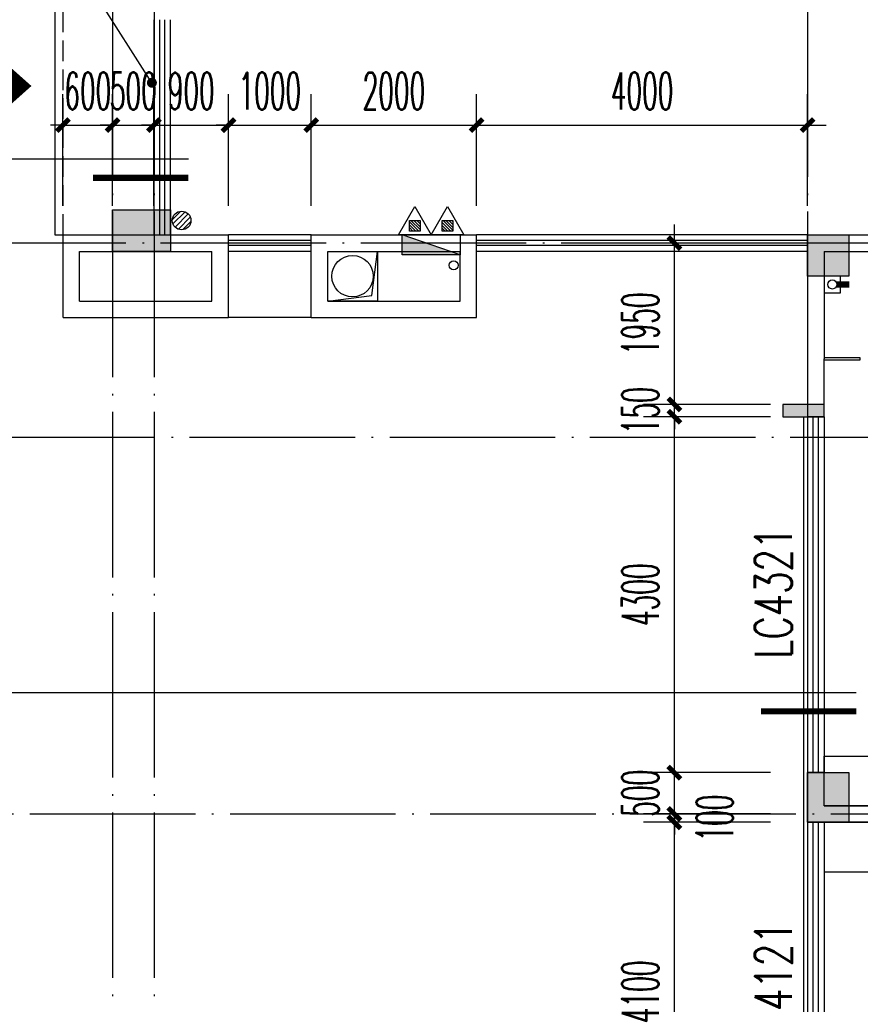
# Model space of a CAD drawing. Extents: x 1779708 to 7299578, y -1121471 to 88434.
# Tile 398 of 656: x 4574244 to 4584405, y -944943 to -933043. Entities that reach past the tile are written whole.
import ezdxf

# ---------------------------------------------------------------- set-up
doc = ezdxf.new("R2010")
doc.units = 0
doc.header["$LTSCALE"] = 1000
doc.header["$MEASUREMENT"] = 0
doc.linetypes.add('DASH', pattern=[0.35, 0.25, -0.1])
doc.linetypes.add('DOTE', pattern=[2.42, 2, -0.2, 0.02, -0.2])
doc.layers.get('0').update_dxf_attribs({"linetype": 'CONTINUOUS'})
doc.layers.get('Defpoints').update_dxf_attribs({"linetype": 'CONTINUOUS'})
for name, color, linetype in [('11111111111111111111111111111', 50, 'DASH'), ('DIM_IDEN', 3, 'CONTINUOUS'), ('DIM_LEAD', 3, 'CONTINUOUS'), ('DIM_污水', 3, 'CONTINUOUS'), ('DOTE', 1, 'DOTE'), ('EQUIP_地漏', 7, 'CONTINUOUS'), ('EQUIP_灭火器', 7, 'CONTINUOUS'), ('GGSignatureLayer', 7, 'CONTINUOUS'), ('LATRINE', 6, 'CONTINUOUS'), ('LVTRY', 6, 'CONTINUOUS'), ('P_PS_DIM', 1, 'CONTINUOUS'), ('PIPE-污水', 2, 'CONTINUOUS'), ('PUB_DIM', 3, 'CONTINUOUS'), ('WALL', 255, 'CONTINUOUS'), ('WINDOW', 2, 'CONTINUOUS'), ('WINDOW_TEXT', 7, 'CONTINUOUS'), ('修改', 6, 'CONTINUOUS'), ('可见线', 6, 'CONTINUOUS'), ('墙柱', 2, 'CONTINUOUS'), ('栏杆', 6, 'CONTINUOUS'), ('看线', 3, 'CONTINUOUS')]:
    doc.layers.add(name, color=color, linetype=linetype)
doc.styles.add('_TCH_DIM_T3', font='SIMPLEX.shx', dxfattribs={"width": 0.494118, "bigfont": 'GBCBIG.shx'})
doc.styles.add('_TCH_WINDOW', font='SIMPLEX', dxfattribs={"height": 3.5, "bigfont": 'GBCBIG'})
doc.dimstyles.new('_TCH_ARCH&&150', dxfattribs={"dimtxt": 446.25, "dimasz": 150, "dimexe": 375, "dimexo": 450, "dimgap": 189.375, "dimtad": 1, "dimdec": 0, "dimzin": 0, "dimdsep": 46, "dimtxsty": '_TCH_DIM_T3', "dimblk": 'ARCHTICK', "dimcen": 0.09, "dimdle": 225, "dimclrt": 7, "dimazin": 2, "dimtfac": 1, "dimtdec": 0, "dimtix": 1, "dimtmove": 2, "dimatfit": 3, "dimfxl": 250, "dimtolj": 1, "dimtzin": 0, "dimarcsym": 0})

# ---------------------------------------------------------------- blocks, each defined once
blk = doc.blocks.new('A$C159220C3')
at = {"layer": 'DOTE'}
for p, q in [((9200, 149200), (9200, 7200)), ((9700, 149200), (9700, 7200)), ((17600, 149200), (17600, 7200)), ((86800, 134300), (7200, 134300)), ((36330, 131950), (7200, 131950)), ((34400, 127400), (7200, 127400))]:
    blk.add_line(p, q, dxfattribs=at)
blk = doc.blocks.new('A$C66903B95')
at = {"layer": '墙柱'}
h = blk.add_hatch(color=256, dxfattribs=at)
h.paths.add_polyline_path([(24950, 51000), (25450, 51000), (25450, 50500), (24950, 50500)])
h.paths.add_polyline_path([(66900, 12800), (67500, 12800), (67500, 13400), (66900, 13400)])
h.paths.add_polyline_path([(16600, 12800), (17100, 12800), (17100, 13300), (16600, 13300)])
h.paths.add_polyline_path([(27130, 15100), (27130, 15400), (26330, 15400), (26330, 15100)])
h.paths.add_polyline_path([(54500, 0), (55000, 0), (55000, 500), (54500, 500)])
h.paths.add_polyline_path([(16600, 51000), (17100, 51000), (17100, 50500), (16600, 50500)])
h.paths.add_polyline_path([(42000, 41700), (42600, 41700), (42600, 41200), (42000, 41200)])
h.paths.add_polyline_path([(58500, 32900), (59100, 32900), (59100, 32400), (58500, 32400)])
h.paths.add_polyline_path([(13000, 44800), (13500, 44800), (13500, 44200), (13000, 44200)])
h.paths.add_polyline_path([(66700, 37100), (67200, 37100), (67200, 36600), (66700, 36600)])
h.paths.add_polyline_path([(20700, 19400), (21200, 19400), (21200, 19900), (20700, 19900)])
h.paths.add_polyline_path([(20700, 26000), (21200, 26000), (21200, 26500), (20700, 26500)])
h.paths.add_polyline_path([(13000, 31800), (13500, 31800), (13500, 32400), (13000, 32400)])
h.paths.add_polyline_path([(20700, 38200), (21200, 38200), (21200, 37700), (20700, 37700)])
h.paths.add_polyline_path([(13000, 51000), (13500, 51000), (13500, 50500), (13000, 50500)])
h.paths.add_polyline_path([(74900, 12800), (75600, 12800), (75600, 13400), (74900, 13400)])
h.paths.add_polyline_path([(54900, 24500), (54400, 24500), (54400, 25000), (54900, 25000)])
h.paths.add_polyline_path([(74900, 41700), (75600, 41700), (75600, 41200), (74900, 41200)])
h.paths.add_polyline_path([(500, 44750), (1000, 44750), (1000, 44250), (500, 44250)])
h.paths.add_polyline_path([(500, 31850), (1000, 31850), (1000, 32350), (500, 32350)])
h.paths.add_polyline_path([(8400, 12800), (8900, 12800), (8900, 13300), (8400, 13300)])
h.paths.add_polyline_path([(66900, 24400), (67500, 24400), (67500, 25000), (66900, 25000)])
h.paths.add_polyline_path([(74900, 25000), (75600, 25000), (75600, 24400), (74900, 24400)])
h.paths.add_polyline_path([(58500, 25000), (59100, 25000), (59100, 24400), (58500, 24400)])
h.paths.add_polyline_path([(66700, 32900), (67200, 32900), (67200, 32400), (66700, 32400)])
h.paths.add_polyline_path([(54400, 32900), (54900, 32900), (54900, 32400), (54400, 32400)])
h.paths.add_polyline_path([(50150, 12800), (50650, 12800), (50650, 13300), (50150, 13300)])
h.paths.add_polyline_path([(46200, 51000), (46700, 51000), (46700, 50500), (46200, 50500)])
h.paths.add_polyline_path([(42500, 38200), (42000, 38200), (42000, 37700), (42500, 37700)])
h.paths.add_polyline_path([(42500, 51000), (42000, 51000), (42000, 50500), (42500, 50500)])
h.paths.add_polyline_path([(24900, 38200), (25400, 38200), (25400, 37700), (24900, 37700)])
h.paths.add_polyline_path([(20700, 31850), (21200, 31850), (21200, 32350), (20700, 32350)])
h.paths.add_polyline_path([(13000, 37600), (13500, 37600), (13500, 38200), (13000, 38200)])
h.paths.add_polyline_path([(16600, 26000), (17100, 26000), (17100, 26500), (16600, 26500)])
h.paths.add_polyline_path([(8200, 26000), (8700, 26000), (8700, 26500), (8200, 26500)])
h.paths.add_polyline_path([(500, 26000), (1000, 26000), (1000, 26500), (500, 26500)])
h.paths.add_polyline_path([(16500, 19300), (17100, 19300), (17100, 19900), (16500, 19900)])
h.paths.add_polyline_path([(8400, 19300), (8900, 19300), (8900, 19900), (8400, 19900)])
h.paths.add_polyline_path([(74900, 38500), (75600, 38500), (75600, 38000), (74900, 38000)])
h.paths.add_polyline_path([(75100, 51000), (75600, 51000), (75600, 50500), (75100, 50500)])
h.paths.add_polyline_path([(66850, 41800), (67550, 41800), (67550, 41200), (66850, 41200)])
h.paths.add_polyline_path([(66850, 51000), (67550, 51000), (67550, 50500), (66850, 50500)])
h.paths.add_polyline_path([(58450, 41800), (59150, 41800), (59150, 41200), (58450, 41200)])
h.paths.add_polyline_path([(58550, 51000), (59050, 51000), (59050, 50500), (58550, 50500)])
h.paths.add_polyline_path([(50150, 38200), (50650, 38200), (50650, 37700), (50150, 37700)])
h.paths.add_polyline_path([(50100, 41700), (50700, 41700), (50700, 41200), (50100, 41200)])
h.paths.add_polyline_path([(50150, 51000), (50650, 51000), (50650, 50500), (50150, 50500)])
h.paths.add_polyline_path([(33100, 38200), (33600, 38200), (33600, 37700), (33100, 37700)])
h.paths.add_polyline_path([(33000, 41700), (33600, 41700), (33600, 41200), (33000, 41200)])
h.paths.add_polyline_path([(24900, 41700), (25500, 41700), (25500, 41200), (24900, 41200)])
h.paths.add_polyline_path([(500, 38200), (1000, 38200), (1000, 37700), (500, 37700)])
h.paths.add_polyline_path([(16500, 41800), (17100, 41800), (17100, 41200), (16500, 41200)])
h.paths.add_polyline_path([(33100, 51000), (33600, 51000), (33600, 50500), (33100, 50500)])
h.paths.add_polyline_path([(500, 51000), (1000, 51000), (1000, 50500), (500, 50500)])
h.paths.add_polyline_path([(74900, 9300), (75600, 9300), (75600, 9800), (74900, 9800)])
h.paths.add_polyline_path([(74900, 0), (75600, 0), (75600, 500), (74900, 500)])
h.paths.add_polyline_path([(66900, 9300), (67500, 9300), (67500, 9800), (66900, 9800)])
h.paths.add_polyline_path([(66950, 0), (67450, 0), (67450, 500), (66950, 500)])
h.paths.add_polyline_path([(58500, 12800), (59100, 12800), (59100, 13400), (58500, 13400)])
h.paths.add_polyline_path([(58500, 9300), (59100, 9300), (59100, 9800), (58500, 9800)])
h.paths.add_polyline_path([(58550, 0), (59050, 0), (59050, 500), (58550, 500)])
h.paths.add_polyline_path([(50100, 9300), (50700, 9300), (50700, 9800), (50100, 9800)])
h.paths.add_polyline_path([(50150, 0), (50650, 0), (50650, 500), (50150, 500)])
h.paths.add_polyline_path([(42000, 12800), (42500, 12800), (42500, 13300), (42000, 13300)])
h.paths.add_polyline_path([(42000, 9300), (42600, 9300), (42600, 9800), (42000, 9800)])
h.paths.add_polyline_path([(33100, 12800), (33600, 12800), (33600, 13300), (33100, 13300)])
h.paths.add_polyline_path([(25060, 12800), (25660, 12800), (25660, 13200), (25060, 13200)])
h.paths.add_polyline_path([(33000, 9300), (33600, 9300), (33600, 9800), (33000, 9800)])
h.paths.add_polyline_path([(24900, 9300), (25500, 9300), (25500, 9800), (24900, 9800)])
h.paths.add_polyline_path([(0, 12500), (700, 12500), (700, 13000), (0, 13000)])
h.paths.add_polyline_path([(0, 9300), (700, 9300), (700, 9800), (0, 9800)])
h.paths.add_polyline_path([(8100, 9300), (8700, 9300), (8700, 9800), (8100, 9800)])
h.paths.add_polyline_path([(16500, 9300), (17100, 9300), (17100, 9800), (16500, 9800)])
h.paths.add_polyline_path([(42000, 0), (42500, 0), (42500, 500), (42000, 500)])
h.paths.add_polyline_path([(33100, 0), (33600, 0), (33600, 500), (33100, 500)])
h.paths.add_polyline_path([(24950, 0), (25450, 0), (25450, 500), (24950, 500)])
h.paths.add_polyline_path([(16500, 0), (17100, 0), (17100, 500), (16500, 500)])
h.paths.add_polyline_path([(8100, 0), (8700, 0), (8700, 500), (8100, 500)])
h.paths.add_polyline_path([(0, 0), (500, 0), (500, 500), (0, 500)])
h.paths.add_polyline_path([(24950, 87000), (25450, 87000), (25450, 87500), (24950, 87500)])
h.paths.add_polyline_path([(66900, 125200), (67500, 125200), (67500, 124600), (66900, 124600)])
h.paths.add_polyline_path([(16600, 125200), (17100, 125200), (17100, 124700), (16600, 124700)])
h.paths.add_polyline_path([(27130, 122900), (27130, 122600), (26330, 122600), (26330, 122900)])
h.paths.add_polyline_path([(54500, 138000), (55000, 138000), (55000, 137500), (54500, 137500)])
h.paths.add_polyline_path([(16600, 87000), (17100, 87000), (17100, 87500), (16600, 87500)])
h.paths.add_polyline_path([(42000, 96300), (42600, 96300), (42600, 96800), (42000, 96800)])
h.paths.add_polyline_path([(58500, 105100), (59100, 105100), (59100, 105600), (58500, 105600)])
h.paths.add_polyline_path([(13000, 93200), (13500, 93200), (13500, 93800), (13000, 93800)])
h.paths.add_polyline_path([(66700, 100900), (67200, 100900), (67200, 101400), (66700, 101400)])
h.paths.add_polyline_path([(20700, 118600), (21200, 118600), (21200, 118100), (20700, 118100)])
h.paths.add_polyline_path([(20700, 112000), (21200, 112000), (21200, 111500), (20700, 111500)])
h.paths.add_polyline_path([(13000, 106200), (13500, 106200), (13500, 105600), (13000, 105600)])
h.paths.add_polyline_path([(20700, 99800), (21200, 99800), (21200, 100300), (20700, 100300)])
h.paths.add_polyline_path([(13000, 87000), (13500, 87000), (13500, 87500), (13000, 87500)])
h.paths.add_polyline_path([(74900, 125200), (75600, 125200), (75600, 124600), (74900, 124600)])
h.paths.add_polyline_path([(54900, 113500), (54400, 113500), (54400, 113000), (54900, 113000)])
h.paths.add_polyline_path([(74900, 96300), (75600, 96300), (75600, 96800), (74900, 96800)])
h.paths.add_polyline_path([(500, 93250), (1000, 93250), (1000, 93750), (500, 93750)])
h.paths.add_polyline_path([(500, 106150), (1000, 106150), (1000, 105650), (500, 105650)])
h.paths.add_polyline_path([(8400, 125200), (8900, 125200), (8900, 124700), (8400, 124700)])
h.paths.add_polyline_path([(66900, 113600), (67500, 113600), (67500, 113000), (66900, 113000)])
h.paths.add_polyline_path([(74900, 113000), (75600, 113000), (75600, 113600), (74900, 113600)])
h.paths.add_polyline_path([(58500, 113000), (59100, 113000), (59100, 113600), (58500, 113600)])
h.paths.add_polyline_path([(66700, 105100), (67200, 105100), (67200, 105600), (66700, 105600)])
h.paths.add_polyline_path([(54400, 105100), (54900, 105100), (54900, 105600), (54400, 105600)])
h.paths.add_polyline_path([(50150, 125200), (50650, 125200), (50650, 124700), (50150, 124700)])
h.paths.add_polyline_path([(46200, 87000), (46700, 87000), (46700, 87500), (46200, 87500)])
h.paths.add_polyline_path([(42500, 99800), (42000, 99800), (42000, 100300), (42500, 100300)])
h.paths.add_polyline_path([(42500, 87000), (42000, 87000), (42000, 87500), (42500, 87500)])
h.paths.add_polyline_path([(24900, 99800), (25400, 99800), (25400, 100300), (24900, 100300)])
h.paths.add_polyline_path([(20700, 106150), (21200, 106150), (21200, 105650), (20700, 105650)])
h.paths.add_polyline_path([(13000, 100400), (13500, 100400), (13500, 99800), (13000, 99800)])
h.paths.add_polyline_path([(16600, 112000), (17100, 112000), (17100, 111500), (16600, 111500)])
h.paths.add_polyline_path([(8200, 112000), (8700, 112000), (8700, 111500), (8200, 111500)])
h.paths.add_polyline_path([(500, 112000), (1000, 112000), (1000, 111500), (500, 111500)])
h.paths.add_polyline_path([(16500, 118700), (17100, 118700), (17100, 118100), (16500, 118100)])
h.paths.add_polyline_path([(8400, 118700), (8900, 118700), (8900, 118100), (8400, 118100)])
h.paths.add_polyline_path([(74900, 99500), (75600, 99500), (75600, 100000), (74900, 100000)])
h.paths.add_polyline_path([(75100, 87000), (75600, 87000), (75600, 87500), (75100, 87500)])
h.paths.add_polyline_path([(66850, 96200), (67550, 96200), (67550, 96800), (66850, 96800)])
h.paths.add_polyline_path([(66850, 87000), (67550, 87000), (67550, 87500), (66850, 87500)])
h.paths.add_polyline_path([(58450, 96200), (59150, 96200), (59150, 96800), (58450, 96800)])
h.paths.add_polyline_path([(58550, 87000), (59050, 87000), (59050, 87500), (58550, 87500)])
h.paths.add_polyline_path([(50150, 99800), (50650, 99800), (50650, 100300), (50150, 100300)])
h.paths.add_polyline_path([(50100, 96300), (50700, 96300), (50700, 96800), (50100, 96800)])
h.paths.add_polyline_path([(50150, 87000), (50650, 87000), (50650, 87500), (50150, 87500)])
h.paths.add_polyline_path([(33100, 99800), (33600, 99800), (33600, 100300), (33100, 100300)])
h.paths.add_polyline_path([(33000, 96300), (33600, 96300), (33600, 96800), (33000, 96800)])
h.paths.add_polyline_path([(24900, 96300), (25500, 96300), (25500, 96800), (24900, 96800)])
h.paths.add_polyline_path([(500, 99800), (1000, 99800), (1000, 100300), (500, 100300)])
h.paths.add_polyline_path([(16500, 96200), (17100, 96200), (17100, 96800), (16500, 96800)])
h.paths.add_polyline_path([(33100, 87000), (33600, 87000), (33600, 87500), (33100, 87500)])
h.paths.add_polyline_path([(500, 87000), (1000, 87000), (1000, 87500), (500, 87500)])
h.paths.add_polyline_path([(74900, 128700), (75600, 128700), (75600, 128200), (74900, 128200)])
h.paths.add_polyline_path([(74900, 138000), (75600, 138000), (75600, 137500), (74900, 137500)])
h.paths.add_polyline_path([(66900, 128700), (67500, 128700), (67500, 128200), (66900, 128200)])
h.paths.add_polyline_path([(66950, 138000), (67450, 138000), (67450, 137500), (66950, 137500)])
h.paths.add_polyline_path([(58500, 125200), (59100, 125200), (59100, 124600), (58500, 124600)])
h.paths.add_polyline_path([(58500, 128700), (59100, 128700), (59100, 128200), (58500, 128200)])
h.paths.add_polyline_path([(58550, 138000), (59050, 138000), (59050, 137500), (58550, 137500)])
h.paths.add_polyline_path([(50100, 128700), (50700, 128700), (50700, 128200), (50100, 128200)])
h.paths.add_polyline_path([(50150, 138000), (50650, 138000), (50650, 137500), (50150, 137500)])
h.paths.add_polyline_path([(42000, 125200), (42500, 125200), (42500, 124700), (42000, 124700)])
h.paths.add_polyline_path([(42000, 128700), (42600, 128700), (42600, 128200), (42000, 128200)])
h.paths.add_polyline_path([(33100, 125200), (33600, 125200), (33600, 124700), (33100, 124700)])
h.paths.add_polyline_path([(25060, 125200), (25660, 125200), (25660, 124800), (25060, 124800)])
h.paths.add_polyline_path([(33000, 128700), (33600, 128700), (33600, 128200), (33000, 128200)])
h.paths.add_polyline_path([(24900, 128700), (25500, 128700), (25500, 128200), (24900, 128200)])
h.paths.add_polyline_path([(0, 125500), (700, 125500), (700, 125000), (0, 125000)])
h.paths.add_polyline_path([(0, 128700), (700, 128700), (700, 128200), (0, 128200)])
h.paths.add_polyline_path([(8100, 128700), (8700, 128700), (8700, 128200), (8100, 128200)])
h.paths.add_polyline_path([(16500, 128700), (17100, 128700), (17100, 128200), (16500, 128200)])
h.paths.add_polyline_path([(42000, 138000), (42500, 138000), (42500, 137500), (42000, 137500)])
h.paths.add_polyline_path([(33100, 138000), (33600, 138000), (33600, 137500), (33100, 137500)])
h.paths.add_polyline_path([(24950, 138000), (25450, 138000), (25450, 137500), (24950, 137500)])
h.paths.add_polyline_path([(16500, 138000), (17100, 138000), (17100, 137500), (16500, 137500)])
h.paths.add_polyline_path([(8100, 138000), (8700, 138000), (8700, 137500), (8100, 137500)])
h.paths.add_polyline_path([(0, 138000), (500, 138000), (500, 137500), (0, 137500)])
for points in [[(0, 125500), (700, 125500), (700, 125000), (0, 125000)], [(8400, 125200), (8900, 125200), (8900, 124700), (8400, 124700)], [(8400, 118700), (8900, 118700), (8900, 118100), (8400, 118100)]]:
    blk.add_lwpolyline(points, close=True, dxfattribs=at)
blk = doc.blocks.new('a1')
at = {"layer": '11111111111111111111111111111'}
for p, q in [((59122, 49136), (59122, 48936)), ((59322, 49136), (59122, 49136)), ((59322, 48936), (59322, 49136)), ((59122, 48936), (59322, 48936))]:
    blk.add_line(p, q, dxfattribs=at)
blk = doc.blocks.new('$TwtSys$00000141')
for p, q in [((-94.2, 7.7), (-10.1, 91.8)), ((-94.2, 7.7), (-10.1, 91.8)), ((-87.2, -35.1), (35.1, 87.2)), ((-87.2, -35.1), (35.1, 87.2)), ((-66.5, -66.5), (66.5, 66.5)), ((-66.5, -66.5), (66.5, 66.5)), ((-32.4, -87.1), (87.6, 32.9)), ((-32.4, -87.1), (87.6, 32.9)), ((11.4, -92.3), (92.3, -11.4)), ((11.4, -92.3), (92.3, -11.4))]:
    blk.add_line(p, q)
blk.add_circle((0, 0), 94)
blk.add_circle((0, 0), 94)
blk = doc.blocks.new('$TwtSys$00000545')
h = blk.add_hatch()
h.set_pattern_fill('ANSI31', color=256, scale=200, angle=180, style=0)
h.set_pattern_definition([(225, (199409.273, 63921.482), (17.6776695, -17.6776695), [])])
h.paths.add_polyline_path([(65, 174), (-65, 174), (-65, 44), (65, 44)])
for p, q in [((0, 344), (-198, 0)), ((198, 0), (0, 344)), ((-198, 0), (198, 0))]:
    blk.add_line(p, q)
blk.add_lwpolyline([(65, 174), (-65, 174), (-65, 44), (65, 44)], close=True)
blk = doc.blocks.new('$WINLIB2D$00000001')
at = {"color": 0}
for points in [[(-0.5, 0.5), (-0.5, -0.5)], [(-0.5, 0.5), (0.5, 0.5)], [(0.5, -0.5), (0.5, 0.5)], [(0.5, 0.1667), (-0.5, 0.1667)], [(0.5, -0.1667), (-0.5, -0.1667)], [(-0.5, -0.5), (0.5, -0.5)]]:
    blk.add_lwpolyline(points, dxfattribs=at)
blk = doc.blocks.new('_ArchTick')
at = {"color": 0, "linetype": 'ByBlock', "const_width": 0.4}
blk.add_lwpolyline([(-0.5, -0.5), (0.5, 0.5)], dxfattribs=at)
blk = doc.blocks.new('*D6093')
at = {"layer": 'Defpoints', "color": 0, "transparency": 16777216}
for p in [(4583767, -934317), (4579767, -935743), (4583767, -935743)]:
    blk.add_point(p, dxfattribs=at)
at = {"layer": 'PUB_DIM', "color": 0, "lineweight": -2, "transparency": 16777216}
for p, q in [((4579767, -935293), (4579767, -933942)), ((4583767, -935293), (4583767, -933942)), ((4579542, -934317), (4583992, -934317))]:
    blk.add_line(p, q, dxfattribs=at)
at = {"layer": 'PUB_DIM', "color": 0, "lineweight": -2, "transparency": 16777216, "xscale": 150, "yscale": 150, "zscale": 150, "rotation": 180}
blk.add_blockref('_ArchTick', (4579767, -934317), dxfattribs=at)
at = {"layer": 'PUB_DIM', "color": 0, "lineweight": -2, "transparency": 16777216, "xscale": 150, "yscale": 150, "zscale": 150}
blk.add_blockref('_ArchTick', (4583767, -934317), dxfattribs=at)
at = {"layer": 'PUB_DIM', "color": 7, "transparency": 16777216, "insert": (4581767, -933905), "char_height": 446.2, "attachment_point": 5, "style": '_TCH_DIM_T3'}
blk.add_mtext('\\A1;4000', dxfattribs=at)
blk = doc.blocks.new('*D6094')
at = {"layer": 'Defpoints', "color": 0, "transparency": 16777216}
for p in [(4579767, -934317), (4577767, -935743), (4579767, -935743)]:
    blk.add_point(p, dxfattribs=at)
at = {"layer": 'PUB_DIM', "color": 0, "lineweight": -2, "transparency": 16777216}
for p, q in [((4577767, -935293), (4577767, -933942)), ((4579767, -935293), (4579767, -933942)), ((4577542, -934317), (4579992, -934317))]:
    blk.add_line(p, q, dxfattribs=at)
at = {"layer": 'PUB_DIM', "color": 0, "lineweight": -2, "transparency": 16777216, "xscale": 150, "yscale": 150, "zscale": 150, "rotation": 180}
blk.add_blockref('_ArchTick', (4577767, -934317), dxfattribs=at)
at = {"layer": 'PUB_DIM', "color": 0, "lineweight": -2, "transparency": 16777216, "xscale": 150, "yscale": 150, "zscale": 150}
blk.add_blockref('_ArchTick', (4579767, -934317), dxfattribs=at)
at = {"layer": 'PUB_DIM', "color": 7, "transparency": 16777216, "insert": (4578767, -933905), "char_height": 446.2, "attachment_point": 5, "style": '_TCH_DIM_T3'}
blk.add_mtext('\\A1;2000', dxfattribs=at)
blk = doc.blocks.new('*D6095')
at = {"layer": 'Defpoints', "color": 0, "transparency": 16777216}
for p in [(4577767, -934317), (4576767, -935743), (4577767, -935743)]:
    blk.add_point(p, dxfattribs=at)
at = {"layer": 'PUB_DIM', "color": 0, "lineweight": -2, "transparency": 16777216}
for p, q in [((4576767, -935293), (4576767, -933942)), ((4577767, -935293), (4577767, -933942)), ((4576767, -934317), (4576617, -934317)), ((4576767, -934317), (4577767, -934317)), ((4577767, -934317), (4577917, -934317))]:
    blk.add_line(p, q, dxfattribs=at)
at = {"layer": 'PUB_DIM', "color": 0, "lineweight": -2, "transparency": 16777216, "xscale": 150, "yscale": 150, "zscale": 150}
blk.add_blockref('_ArchTick', (4576767, -934317), dxfattribs=at)
at = {"layer": 'PUB_DIM', "color": 0, "lineweight": -2, "transparency": 16777216, "xscale": 150, "yscale": 150, "zscale": 150, "rotation": 180}
blk.add_blockref('_ArchTick', (4577767, -934317), dxfattribs=at)
at = {"layer": 'PUB_DIM', "color": 7, "transparency": 16777216, "insert": (4577267, -933905), "char_height": 446.2, "attachment_point": 5, "style": '_TCH_DIM_T3'}
blk.add_mtext('\\A1;1000', dxfattribs=at)
blk = doc.blocks.new('*D6096')
at = {"layer": 'Defpoints', "color": 0, "transparency": 16777216}
for p in [(4576767, -934317), (4575867, -935743), (4576767, -935743)]:
    blk.add_point(p, dxfattribs=at)
at = {"layer": 'PUB_DIM', "color": 0, "lineweight": -2, "transparency": 16777216}
for p, q in [((4575867, -935293), (4575867, -933942)), ((4576767, -935293), (4576767, -933942)), ((4575867, -934317), (4575717, -934317)), ((4575867, -934317), (4576767, -934317)), ((4576767, -934317), (4576917, -934317))]:
    blk.add_line(p, q, dxfattribs=at)
at = {"layer": 'PUB_DIM', "color": 0, "lineweight": -2, "transparency": 16777216, "xscale": 150, "yscale": 150, "zscale": 150}
blk.add_blockref('_ArchTick', (4575867, -934317), dxfattribs=at)
at = {"layer": 'PUB_DIM', "color": 0, "lineweight": -2, "transparency": 16777216, "xscale": 150, "yscale": 150, "zscale": 150, "rotation": 180}
blk.add_blockref('_ArchTick', (4576767, -934317), dxfattribs=at)
at = {"layer": 'PUB_DIM', "color": 7, "transparency": 16777216, "insert": (4576317, -933905), "char_height": 446.2, "attachment_point": 5, "style": '_TCH_DIM_T3'}
blk.add_mtext('\\A1;900', dxfattribs=at)
blk = doc.blocks.new('*D6097')
at = {"layer": 'Defpoints', "color": 0, "transparency": 16777216}
for p in [(4575867, -934317), (4575367, -935743), (4575867, -935743)]:
    blk.add_point(p, dxfattribs=at)
at = {"layer": 'PUB_DIM', "color": 0, "lineweight": -2, "transparency": 16777216}
for p, q in [((4575367, -935293), (4575367, -933942)), ((4575867, -935293), (4575867, -933942)), ((4575367, -934317), (4575217, -934317)), ((4575367, -934317), (4575867, -934317)), ((4575867, -934317), (4576017, -934317))]:
    blk.add_line(p, q, dxfattribs=at)
at = {"layer": 'PUB_DIM', "color": 0, "lineweight": -2, "transparency": 16777216, "xscale": 150, "yscale": 150, "zscale": 150}
blk.add_blockref('_ArchTick', (4575367, -934317), dxfattribs=at)
at = {"layer": 'PUB_DIM', "color": 0, "lineweight": -2, "transparency": 16777216, "xscale": 150, "yscale": 150, "zscale": 150, "rotation": 180}
blk.add_blockref('_ArchTick', (4575867, -934317), dxfattribs=at)
at = {"layer": 'PUB_DIM', "color": 7, "transparency": 16777216, "insert": (4575617, -933905), "char_height": 446.2, "attachment_point": 5, "style": '_TCH_DIM_T3'}
blk.add_mtext('\\A1;500', dxfattribs=at)
blk = doc.blocks.new('*D6098')
at = {"layer": 'Defpoints', "color": 0, "transparency": 16777216}
for p in [(4575367, -934317), (4574767, -935743), (4575367, -935743)]:
    blk.add_point(p, dxfattribs=at)
at = {"layer": 'PUB_DIM', "color": 0, "lineweight": -2, "transparency": 16777216}
for p, q in [((4574767, -935293), (4574767, -933942)), ((4575367, -935293), (4575367, -933942)), ((4574767, -934317), (4574617, -934317)), ((4574767, -934317), (4575367, -934317)), ((4575367, -934317), (4575517, -934317))]:
    blk.add_line(p, q, dxfattribs=at)
at = {"layer": 'PUB_DIM', "color": 0, "lineweight": -2, "transparency": 16777216, "xscale": 150, "yscale": 150, "zscale": 150}
blk.add_blockref('_ArchTick', (4574767, -934317), dxfattribs=at)
at = {"layer": 'PUB_DIM', "color": 0, "lineweight": -2, "transparency": 16777216, "xscale": 150, "yscale": 150, "zscale": 150, "rotation": 180}
blk.add_blockref('_ArchTick', (4575367, -934317), dxfattribs=at)
at = {"layer": 'PUB_DIM', "color": 7, "transparency": 16777216, "insert": (4575067, -933905), "char_height": 446.2, "attachment_point": 5, "style": '_TCH_DIM_T3'}
blk.add_mtext('\\A1;600', dxfattribs=at)
blk = doc.blocks.new('*D6700')
at = {"layer": 'Defpoints', "color": 0, "transparency": 16777216}
for p in [(4582157, -935743), (4583767, -935743), (4583767, -937693)]:
    blk.add_point(p, dxfattribs=at)
at = {"layer": 'PUB_DIM', "color": 0, "lineweight": -2, "transparency": 16777216}
for p, q in [((4582157, -937918), (4582157, -935518)), ((4583317, -935743), (4581782, -935743)), ((4583317, -937693), (4581782, -937693))]:
    blk.add_line(p, q, dxfattribs=at)
at = {"layer": 'PUB_DIM', "color": 0, "lineweight": -2, "transparency": 16777216, "xscale": 150, "yscale": 150, "zscale": 150}
for p, rotation in [((4582157, -935743), 90), ((4582157, -937693), 270)]:
    blk.add_blockref('_ArchTick', p, dxfattribs=dict(at, rotation=rotation))
at = {"layer": 'PUB_DIM', "color": 7, "transparency": 16777216, "insert": (4581745, -936718), "char_height": 446.2, "attachment_point": 5, "rotation": 90, "style": '_TCH_DIM_T3'}
blk.add_mtext('\\A1;1950', dxfattribs=at)
blk = doc.blocks.new('*D6701')
at = {"layer": 'Defpoints', "color": 0, "transparency": 16777216}
for p in [(4582157, -937693), (4583767, -937693), (4583767, -937843)]:
    blk.add_point(p, dxfattribs=at)
at = {"layer": 'PUB_DIM', "color": 0, "lineweight": -2, "transparency": 16777216}
for p, q in [((4582157, -937693), (4582157, -937543)), ((4583317, -937693), (4581782, -937693)), ((4582157, -937843), (4582157, -937693)), ((4583317, -937843), (4581782, -937843)), ((4582157, -937843), (4582157, -937993))]:
    blk.add_line(p, q, dxfattribs=at)
at = {"layer": 'PUB_DIM', "color": 0, "lineweight": -2, "transparency": 16777216, "xscale": 150, "yscale": 150, "zscale": 150}
for p, rotation in [((4582157, -937693), 270), ((4582157, -937843), 90)]:
    blk.add_blockref('_ArchTick', p, dxfattribs=dict(at, rotation=rotation))
at = {"layer": 'PUB_DIM', "color": 7, "transparency": 16777216, "insert": (4581745, -937768), "char_height": 446.2, "attachment_point": 5, "rotation": 90, "style": '_TCH_DIM_T3'}
blk.add_mtext('\\A1;150', dxfattribs=at)
blk = doc.blocks.new('*D6702')
at = {"layer": 'Defpoints', "color": 0, "transparency": 16777216}
for p in [(4582157, -937843), (4583767, -937843), (4583767, -942143)]:
    blk.add_point(p, dxfattribs=at)
at = {"layer": 'PUB_DIM', "color": 0, "lineweight": -2, "transparency": 16777216}
for p, q in [((4582157, -942368), (4582157, -937618)), ((4583317, -937843), (4581782, -937843)), ((4583317, -942143), (4581782, -942143))]:
    blk.add_line(p, q, dxfattribs=at)
at = {"layer": 'PUB_DIM', "color": 0, "lineweight": -2, "transparency": 16777216, "xscale": 150, "yscale": 150, "zscale": 150}
for p, rotation in [((4582157, -937843), 90), ((4582157, -942143), 270)]:
    blk.add_blockref('_ArchTick', p, dxfattribs=dict(at, rotation=rotation))
at = {"layer": 'PUB_DIM', "color": 7, "transparency": 16777216, "insert": (4581745, -939993), "char_height": 446.2, "attachment_point": 5, "rotation": 90, "style": '_TCH_DIM_T3'}
blk.add_mtext('\\A1;4300', dxfattribs=at)
blk = doc.blocks.new('*D6703')
at = {"layer": 'Defpoints', "color": 0, "transparency": 16777216}
for p in [(4582157, -942143), (4583767, -942143), (4583767, -942643)]:
    blk.add_point(p, dxfattribs=at)
at = {"layer": 'PUB_DIM', "color": 0, "lineweight": -2, "transparency": 16777216}
for p, q in [((4582157, -942143), (4582157, -941993)), ((4583317, -942143), (4581782, -942143)), ((4582157, -942643), (4582157, -942143)), ((4583317, -942643), (4581782, -942643)), ((4582157, -942643), (4582157, -942793))]:
    blk.add_line(p, q, dxfattribs=at)
at = {"layer": 'PUB_DIM', "color": 0, "lineweight": -2, "transparency": 16777216, "xscale": 150, "yscale": 150, "zscale": 150}
for p, rotation in [((4582157, -942143), 270), ((4582157, -942643), 90)]:
    blk.add_blockref('_ArchTick', p, dxfattribs=dict(at, rotation=rotation))
at = {"layer": 'PUB_DIM', "color": 7, "transparency": 16777216, "insert": (4581745, -942393), "char_height": 446.2, "attachment_point": 5, "rotation": 90, "style": '_TCH_DIM_T3'}
blk.add_mtext('\\A1;500', dxfattribs=at)
blk = doc.blocks.new('*D6704')
at = {"layer": 'Defpoints', "color": 0, "transparency": 16777216}
for p in [(4582157, -942643), (4583767, -942643), (4583767, -942743)]:
    blk.add_point(p, dxfattribs=at)
at = {"layer": 'PUB_DIM', "color": 0, "lineweight": -2, "transparency": 16777216}
for p, q in [((4582157, -942643), (4582157, -942493)), ((4583317, -942643), (4581782, -942643)), ((4582157, -942743), (4582157, -942643)), ((4583317, -942743), (4581782, -942743)), ((4582157, -942743), (4582157, -942893))]:
    blk.add_line(p, q, dxfattribs=at)
at = {"layer": 'PUB_DIM', "color": 0, "lineweight": -2, "transparency": 16777216, "xscale": 150, "yscale": 150, "zscale": 150}
for p, rotation in [((4582157, -942643), 270), ((4582157, -942743), 90)]:
    blk.add_blockref('_ArchTick', p, dxfattribs=dict(at, rotation=rotation))
at = {"layer": 'PUB_DIM', "color": 7, "transparency": 16777216, "insert": (4582645, -942693), "char_height": 446.2, "attachment_point": 5, "rotation": 90, "style": '_TCH_DIM_T3'}
blk.add_mtext('\\A1;100', dxfattribs=at)
blk = doc.blocks.new('*D6705')
at = {"layer": 'Defpoints', "color": 0, "transparency": 16777216}
for p in [(4582157, -942743), (4583767, -942743), (4583767, -946843)]:
    blk.add_point(p, dxfattribs=at)
at = {"layer": 'PUB_DIM', "color": 0, "lineweight": -2, "transparency": 16777216}
for p, q in [((4582157, -947068), (4582157, -942518)), ((4583317, -942743), (4581782, -942743)), ((4583317, -946843), (4581782, -946843))]:
    blk.add_line(p, q, dxfattribs=at)
at = {"layer": 'PUB_DIM', "color": 0, "lineweight": -2, "transparency": 16777216, "xscale": 150, "yscale": 150, "zscale": 150}
for p, rotation in [((4582157, -942743), 90), ((4582157, -946843), 270)]:
    blk.add_blockref('_ArchTick', p, dxfattribs=dict(at, rotation=rotation))
at = {"layer": 'PUB_DIM', "color": 7, "transparency": 16777216, "insert": (4581745, -944793), "char_height": 446.2, "attachment_point": 5, "rotation": 90, "style": '_TCH_DIM_T3'}
blk.add_mtext('\\A1;4100', dxfattribs=at)

msp = doc.modelspace()

# ---------------------------------------------------------------- hatches: boundary and pattern name
at = {"layer": 'WALL'}
msp.add_hatch(color=256, dxfattribs=at).paths.add_polyline_path([(4583467.1, -937693.3), (4583467.1, -937843.3), (4583967.1, -937843.3), (4583967.1, -937693.3)])

# ---------------------------------------------------------------- linework, layer by layer
at = {"color": 1}
for p, q in [((4579567.1, -935643.3), (4578867.1, -935643.3)), ((4578867.1, -935883.3), (4578867.1, -935643.3)), ((4579567.1, -935883.3), (4578867.1, -935643.3)), ((4579567.1, -935643.3), (4579567.1, -935883.3)), ((4579567.1, -935883.3), (4578867.1, -935883.3))]:
    msp.add_line(p, q, dxfattribs=at)
msp.add_solid([(4578867.1, -935883.3), (4578867.1, -935643.3), (4579567.1, -935883.3)], dxfattribs=at)
at = {"layer": 'DIM_IDEN'}
for p, q in [((4576282.7, -934729.2), (4566916.7, -934729.2)), ((4584355.1, -941177.2), (4567994, -941177.2))]:
    msp.add_line(p, q, dxfattribs=at)
at = {"layer": 'DIM_IDEN', "const_width": 75}
for points in [[(4576282.7, -934954.2), (4575130, -934954.2)], [(4584355.1, -941402.2), (4583202.4, -941402.2)]]:
    msp.add_lwpolyline(points, dxfattribs=at)
at = {"layer": 'DIM_LEAD'}
msp.add_line((4575841.8, -933805.4), (4574245.9, -931300.7), dxfattribs=at)
at = {"layer": 'DIM_LEAD', "const_width": 60}
msp.add_lwpolyline([(4575857.9, -933830.7, 1), (4575825.7, -933780.1, 1)], format="xyb", close=True, dxfattribs=at)
at = {"layer": 'DIM_污水', "color": 1}
msp.add_circle((4579490.5, -936012.1), 55, dxfattribs=at)
at = {"layer": 'DIM_污水', "color": 2}
msp.add_circle((4584067.1, -936243.3), 55, dxfattribs=at)
at = {"layer": 'GGSignatureLayer'}
msp.add_lwpolyline([(4574385.9, -933844.8, 0, 800, 0), (4573936.1, -933844.8, 800, 800, 0)], format="xyseb", dxfattribs=at)
at = {"layer": 'LATRINE'}
for p, q in [((4584404.6, -937130.8), (4583967.1, -937130.8)), ((4583967.1, -937155.8), (4584404.6, -937155.8)), ((4584404.6, -937155.8), (4584404.6, -937130.8))]:
    msp.add_line(p, q, dxfattribs=at)
at = {"layer": 'LVTRY'}
for points in [[(4589667.1, -942543.3), (4583967.1, -942543.3), (4583967.1, -941943.3), (4589667.1, -941943.3), (4589667.1, -942543.3)], [(4589667.1, -942743.3), (4583967.1, -942743.3), (4583967.1, -943343.3), (4589667.1, -943343.3), (4589667.1, -942743.3)]]:
    msp.add_lwpolyline(points, dxfattribs=at)
at = {"layer": 'PIPE-污水', "const_width": 75}
msp.add_lwpolyline([(4584122.1, -936243.3), (4584271.2, -936243.3)], dxfattribs=at)
at = {"layer": 'WALL'}
for p, q in [((4574767.1, -936643.3), (4574767.1, -935643.3)), ((4574767.1, -935643.3), (4576767.1, -935643.3)), ((4576767.1, -936643.3), (4576767.1, -935643.3)), ((4577767.1, -936643.3), (4577767.1, -935643.3)), ((4577767.1, -935643.3), (4579767.1, -935643.3)), ((4579767.1, -936643.3), (4579767.1, -935643.3)), ((4583767.1, -935643.3), (4583767.1, -937143.3)), ((4583767.1, -935643.3), (4589767.1, -935643.3)), ((4574967.1, -936443.3), (4574967.1, -935843.3)), ((4574967.1, -935843.3), (4576567.1, -935843.3)), ((4576567.1, -936443.3), (4576567.1, -935843.3)), ((4577967.1, -936443.3), (4577967.1, -935843.3)), ((4577967.1, -935843.3), (4579567.1, -935843.3)), ((4579567.1, -936443.3), (4579567.1, -935843.3)), ((4583967.1, -935843.3), (4583967.1, -937143.3)), ((4583967.1, -935843.3), (4589667.1, -935843.3)), ((4574967.1, -936443.3), (4576567.1, -936443.3)), ((4577967.1, -936443.3), (4579567.1, -936443.3)), ((4574767.1, -936643.3), (4576767.1, -936643.3)), ((4577767.1, -936643.3), (4579767.1, -936643.3)), ((4583767.1, -937143.3), (4583767.1, -937843.3)), ((4583967.1, -937843.3), (4583967.1, -937143.3)), ((4583767.1, -937843.3), (4583967.1, -937843.3)), ((4583967.1, -942143.3), (4583767.1, -942143.3)), ((4583767.1, -942143.3), (4583767.1, -942643.3)), ((4583967.1, -942543.3), (4583967.1, -942143.3)), ((4583967.1, -942543.3), (4589667.1, -942543.3)), ((4583767.1, -942643.3), (4583767.1, -942743.3)), ((4583767.1, -942743.3), (4583967.1, -942743.3)), ((4583967.1, -942743.3), (4589667.1, -942743.3))]:
    msp.add_line(p, q, dxfattribs=at)
msp.add_lwpolyline([(4583467.1, -937693.3), (4583467.1, -937843.3), (4583967.1, -937843.3), (4583967.1, -937693.3), (4583467.1, -937693.3)], dxfattribs=at)
at = {"layer": '可见线'}
msp.add_lwpolyline([(4577967.1, -935843.3), (4578567.1, -935843.3), (4578567.1, -936443.3), (4577967.1, -936443.3)], close=True, dxfattribs=at)
msp.add_lwpolyline([(4577967.1, -936443.3), (4578498.4, -936378.4), (4578567.1, -935843.3)], dxfattribs=at)
msp.add_circle((4578267.1, -936143.3), 250, dxfattribs=at)
at = {"layer": '栏杆'}
for p, q in [((4575867.1, -935643.3), (4575867.1, -933043.3)), ((4576067.1, -935643.3), (4576067.1, -933043.3)), ((4577767.1, -935643.3), (4576767.1, -935643.3)), ((4583767.1, -935643.3), (4579767.1, -935643.3)), ((4577767.1, -935843.3), (4576767.1, -935843.3)), ((4583767.1, -935843.3), (4579767.1, -935843.3))]:
    msp.add_line(p, q, dxfattribs=at)
for points in [[(4575937.1, -935643.3), (4575937.1, -933043.3)], [(4575997.1, -935643.3), (4575997.1, -933043.3)], [(4577767.1, -935713.3), (4576767.1, -935713.3)], [(4577767.1, -935773.3), (4576767.1, -935773.3)], [(4583767.1, -935713.3), (4579767.1, -935713.3)], [(4583767.1, -935773.3), (4579767.1, -935773.3)]]:
    msp.add_lwpolyline(points, dxfattribs=at)
at = {"layer": '看线', "color": 190}
for p, q in [((4577767.1, -936643.3), (4576767.1, -936643.3)), ((4583717.1, -937843.3), (4583717.1, -946843.3))]:
    msp.add_line(p, q, dxfattribs=at)
msp.add_lwpolyline([(4650967.1, -974843.3), (4651667.1, -974843.3), (4651667.1, -921743.3), (4574667.1, -921743.3), (4574667.1, -935643.3), (4574767.1, -935643.3)], dxfattribs=at)
at = {"layer": '看线', "color": 190, "linetype": 'DASH'}
msp.add_lwpolyline([(4574767.1, -935643.3), (4574767.1, -921843.3), (4582867.1, -921843.3)], dxfattribs=at)

# ---------------------------------------------------------------- block references
at = {"layer": 'EQUIP_地漏', "xscale": -1.200000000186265, "yscale": -1.200000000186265, "zscale": 1.2, "rotation": 180}
msp.add_blockref('$TwtSys$00000141', (4576201, -935470), dxfattribs=at)
at = {"layer": 'EQUIP_灭火器', "color": 6, "yscale": -1, "rotation": 180}
for p in [(4579018.7, -935643.3), (4579415.5, -935643.3)]:
    msp.add_blockref('$TwtSys$00000545', p, dxfattribs=at)
at = {"layer": 'P_PS_DIM', "color": 2}
msp.add_blockref('a1', (4524845.1, -985278.9), dxfattribs=at)
at = {"layer": 'WINDOW'}
ref = msp.add_blockref('$WINLIB2D$00000001', (4583867.1, -939993.3), dxfattribs=dict(at, xscale=4300, yscale=200, zscale=4300, rotation=270))
ref.add_attrib('A', 'LC4321', (4583577.7, -940765.8), dxfattribs={"layer": 'WINDOW_TEXT', "height": 446.25, "rotation": 90, "style": '_TCH_WINDOW', "width": 0.705882})
ref = msp.add_blockref('$WINLIB2D$00000001', (4583867.1, -944793.3), dxfattribs=dict(at, xscale=4100, yscale=200, zscale=4100, rotation=270))
ref.add_attrib('A', 'LC4121', (4583577.7, -945535.8), dxfattribs={"layer": 'WINDOW_TEXT', "height": 446.25, "rotation": 90, "style": '_TCH_WINDOW', "width": 0.705882})
at = {"layer": '修改'}
for name, p in [('A$C159220C3', (4566167.1, -1070043.3)), ('A$C66903B95', (4575367.1, -1060843.3))]:
    msp.add_blockref(name, p, dxfattribs=at)

# ---------------------------------------------------------------- dimensions: what is measured, and where the dimension line sits
at = {"layer": 'PUB_DIM'}
for p1, p2, distance, picture, middle in [((4574767.1, -935743.3), (4575367.1, -935743.3), 1426.2, '*D6098', (4575067.1, -933904.6)), ((4575367.1, -935743.3), (4575867.1, -935743.3), 1426.2, '*D6097', (4575617.1, -933904.6)), ((4575867.1, -935743.3), (4576767.1, -935743.3), 1426.2, '*D6096', (4576317.1, -933904.6)), ((4576767.1, -935743.3), (4577767.1, -935743.3), 1426.2, '*D6095', (4577267.1, -933904.6)), ((4577767.1, -935743.3), (4579767.1, -935743.3), 1426.2, '*D6094', (4578767.1, -933904.6)), ((4579767.1, -935743.3), (4583767.1, -935743.3), 1426.2, '*D6093', (4581767.1, -933904.6)), ((4583767.1, -937693.3), (4583767.1, -935743.3), 1609.9, '*D6700', (4581744.7, -936718.3)), ((4583767.1, -937843.3), (4583767.1, -937693.3), 1609.9, '*D6701', (4581744.7, -937768.3)), ((4583767.1, -942143.3), (4583767.1, -937843.3), 1609.9, '*D6702', (4581744.7, -939993.3)), ((4583767.1, -942643.3), (4583767.1, -942143.3), 1609.9, '*D6703', (4581744.7, -942393.3)), ((4583767.1, -946843.3), (4583767.1, -942743.3), 1609.9, '*D6705', (4581744.7, -944793.3))]:
    dim = msp.add_aligned_dim(p1=p1, p2=p2, distance=distance, dimstyle='_TCH_ARCH&&150', dxfattribs=at)
    dim.commit()
    dim.dimension.update_dxf_attribs({"geometry": picture, "text_midpoint": middle})
dim = msp.add_linear_dim(base=(4582157.2, -942643.3), p1=(4583767.1, -942743.3), p2=(4583767.1, -942643.3), angle=90, dimstyle='_TCH_ARCH&&150', dxfattribs=at)
dim.commit()
dim.dimension.update_dxf_attribs({"geometry": '*D6704', "text_midpoint": (4582644.7, -942693.3), "dimtype": 161})

doc.saveas('drawing.dxf')
